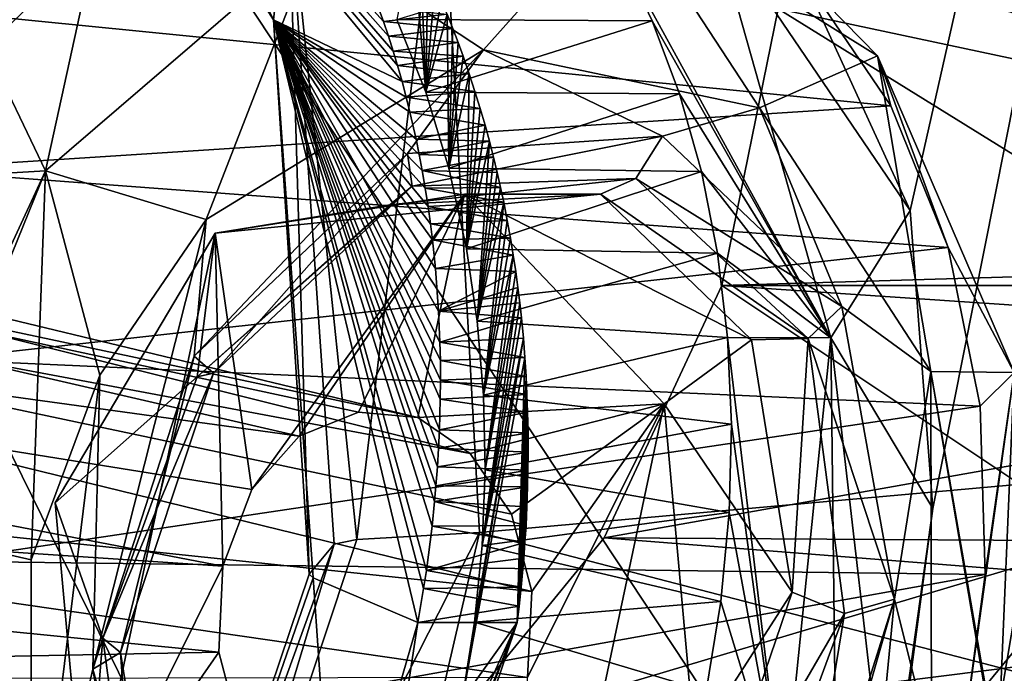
# Model space of a CAD drawing. Header units: metres. Extents: x -150 to 307, y -550 to 84.
# Tile 546 of 656: x 209.26 to 211.25, y -38.42 to -37.1. Entities that reach past the tile are written whole.
import ezdxf

# ---------------------------------------------------------------- set-up
doc = ezdxf.new("R2010")
doc.units = ezdxf.units.M
doc.layers.add('solid_26006363', color=7, linetype='CONTINUOUS')

msp = doc.modelspace()

# ---------------------------------------------------------------- linework, layer by layer
at = {"layer": 'solid_26006363'}
for points in [[(204.965088, -17.972189, 921.404358), (211.849777, -35.673874, 924.536499), (205.241486, -37.984425, 918.648743)], [(210.790588, -37.072796, 900.05304), (213.084305, -37.560883, 902.205811), (213.924469, -30.377529, 901.275696)], [(210.366333, -43.649803, 892.678589), (212.436661, -31.376245, 891.460205), (212.640076, -31.901834, 891.742065)], [(211.103851, -38.083008, 891.832947), (212.436661, -31.376245, 891.460205), (210.366333, -43.649803, 892.678589)], [(211.057739, -37.480705, 891.64624), (210.607864, -36.500172, 891.029419), (212.436661, -31.376245, 891.460205)], [(211.103851, -38.083008, 891.832947), (211.057739, -37.480705, 891.64624), (212.436661, -31.376245, 891.460205)], [(210.366333, -43.649803, 892.678589), (212.640076, -31.901834, 891.742065), (212.947647, -32.313995, 892.091675)], [(210.366333, -43.649803, 892.678589), (212.947647, -32.313995, 892.091675), (213.691833, -32.722839, 892.818787)], [(210.366333, -43.649803, 892.678589), (213.691833, -32.722839, 892.818787), (213.257065, -45.449768, 895.702209)], [(208.43158, -35.116402, 923.886902), (215.472626, -45.756702, 927.548523), (212.637207, -34.423523, 927.385193)], [(204.250427, -35.52541, 920.349731), (210.778534, -46.684689, 923.509277), (208.43158, -35.116402, 923.886902)], [(208.43158, -35.116402, 923.886902), (210.778534, -46.684689, 923.509277), (215.472626, -45.756702, 927.548523)], [(204.250427, -35.52541, 920.349731), (206.086868, -47.236549, 919.437012), (210.778534, -46.684689, 923.509277)], [(205.241486, -37.984425, 918.648743), (211.849777, -35.673874, 924.536499), (213.237823, -55.777954, 920.481384)], [(209.770569, -37.095604, 892.801758), (209.801071, -36.81752, 893.330444), (209.166077, -35.877712, 892.530396)], [(209.260223, -36.290943, 892.108337), (209.770569, -37.095604, 892.801758), (209.166077, -35.877712, 892.530396)], [(210.03038, -37.220188, 892.33252), (209.770569, -37.095604, 892.801758), (209.260223, -36.290943, 892.108337)], [(210.021042, -37.187359, 892.313232), (210.03038, -37.220188, 892.33252), (209.260223, -36.290943, 892.108337)], [(210.012299, -37.158482, 892.295898), (210.021042, -37.187359, 892.313232), (209.260223, -36.290943, 892.108337)], [(210.002762, -37.128704, 892.277588), (210.012299, -37.158482, 892.295898), (209.260223, -36.290943, 892.108337)], [(209.992645, -37.098846, 892.258789), (210.002762, -37.128704, 892.277588), (209.260223, -36.290943, 892.108337)], [(209.982239, -37.069714, 892.23999), (209.992645, -37.098846, 892.258789), (209.260223, -36.290943, 892.108337)], [(210.658752, -36.893551, 891.243774), (210.607864, -36.500172, 891.029419), (211.057739, -37.480705, 891.64624)], [(209.801071, -36.81752, 893.330444), (209.939255, -38.145435, 893.822815), (210.109665, -36.730389, 893.729675)], [(209.939255, -38.145435, 893.822815), (210.186859, -38.131672, 894.140198), (210.109665, -36.730389, 893.729675)], [(210.109665, -36.730389, 893.729675), (213.698303, -37.818233, 897.106445), (214.251053, -36.878063, 897.357666)], [(210.109665, -36.730389, 893.729675), (210.186859, -38.131672, 894.140198), (213.698303, -37.818233, 897.106445)], [(210.062439, -37.899212, 889.695679), (205.426849, -36.78281, 895.367126), (204.921371, -36.806042, 894.947266)], [(210.16806, -37.972012, 889.789795), (205.81192, -37.154644, 895.783997), (205.426849, -36.78281, 895.367126)], [(210.16806, -37.972012, 889.789795), (205.426849, -36.78281, 895.367126), (210.062439, -37.899212, 889.695679)], [(209.822281, -37.937099, 889.481689), (204.921371, -36.806042, 894.947266), (204.471985, -37.200504, 894.66687)], [(209.942673, -37.888397, 889.588928), (210.062439, -37.899212, 889.695679), (204.921371, -36.806042, 894.947266)], [(209.942673, -37.888397, 889.588928), (204.921371, -36.806042, 894.947266), (209.822281, -37.937099, 889.481689)], [(209.770569, -37.095604, 892.801758), (209.842911, -38.215775, 893.242188), (209.801071, -36.81752, 893.330444)], [(209.801071, -36.81752, 893.330444), (209.893402, -38.154831, 893.715881), (209.939255, -38.145435, 893.822815)], [(209.801071, -36.81752, 893.330444), (209.842911, -38.215775, 893.242188), (209.893402, -38.154831, 893.715881)], [(210.194794, -37.156013, 889.037842), (209.854584, -36.931698, 888.872314), (210.47261, -36.844681, 889.371704)], [(210.752991, -37.273392, 889.536255), (210.194794, -37.156013, 889.037842), (210.47261, -36.844681, 889.371704)], [(210.991653, -37.168289, 889.886841), (210.47261, -36.844681, 889.371704), (210.856476, -37.029377, 890.134644)], [(210.752991, -37.273392, 889.536255), (210.47261, -36.844681, 889.371704), (210.991653, -37.168289, 889.886841)], [(210.470306, -36.958836, 891.360107), (210.658752, -36.893551, 891.243774), (210.897583, -37.738312, 891.666687)], [(210.897583, -37.738312, 891.666687), (210.658752, -36.893551, 891.243774), (211.057739, -37.480705, 891.64624)], [(209.41098, -36.935753, 888.882996), (209.189789, -37.151066, 888.733521), (206.723007, -36.935661, 891.181274)], [(209.309769, -37.400253, 888.526794), (209.189789, -37.151066, 888.733521), (209.41098, -36.935753, 888.882996)], [(209.854584, -36.931698, 888.872314), (209.309769, -37.400253, 888.526794), (209.41098, -36.935753, 888.882996)], [(209.634506, -37.49889, 888.648987), (209.309769, -37.400253, 888.526794), (209.854584, -36.931698, 888.872314)], [(210.194794, -37.156013, 889.037842), (209.634506, -37.49889, 888.648987), (209.854584, -36.931698, 888.872314)], [(210.052444, -36.933971, 891.993958), (210.019806, -37.094585, 892.004883), (210.078217, -37.241398, 892.089966)], [(210.067978, -36.964817, 892.014587), (210.052444, -36.933971, 891.993958), (210.078217, -37.241398, 892.089966)], [(210.019806, -37.094585, 892.004883), (210.470306, -36.958836, 891.360107), (210.536301, -37.097168, 891.453552)], [(210.082657, -36.995228, 892.034363), (210.067978, -36.964817, 892.014587), (210.078217, -37.241398, 892.089966)], [(210.536301, -37.097168, 891.453552), (210.470306, -36.958836, 891.360107), (210.897583, -37.738312, 891.666687)], [(210.096405, -37.025272, 892.053284), (210.082657, -36.995228, 892.034363), (210.078217, -37.241398, 892.089966)], [(210.109329, -37.054897, 892.07135), (210.096405, -37.025272, 892.053284), (210.078217, -37.241398, 892.089966)], [(211.018753, -37.269436, 890.317322), (210.856476, -37.029377, 890.134644), (208.887756, -37.057323, 893.033264)], [(210.991653, -37.168289, 889.886841), (210.856476, -37.029377, 890.134644), (211.018753, -37.269436, 890.317322)], [(211.018753, -37.269436, 890.317322), (208.887756, -37.057323, 893.033264), (209.022354, -37.397835, 893.23053)], [(210.121552, -37.084038, 892.088745), (210.109329, -37.054897, 892.07135), (210.078217, -37.241398, 892.089966)], [(209.982239, -37.069714, 892.23999), (210.121552, -37.084038, 892.088745), (209.992645, -37.098846, 892.258789)], [(209.992645, -37.098846, 892.258789), (210.121552, -37.084038, 892.088745), (210.133026, -37.112694, 892.105408)], [(210.121552, -37.084038, 892.088745), (210.078217, -37.241398, 892.089966), (210.124969, -37.395241, 892.166992)], [(210.133026, -37.112694, 892.105408), (210.121552, -37.084038, 892.088745), (210.124969, -37.395241, 892.166992)], [(210.790588, -37.072796, 900.05304), (210.677032, -37.632114, 900.095703), (213.084305, -37.560883, 902.205811)], [(211.693024, -37.632114, 898.955383), (210.677032, -37.632114, 900.095703), (210.790588, -37.072796, 900.05304)], [(211.805695, -37.077351, 898.914124), (211.693024, -37.632114, 898.955383), (210.790588, -37.072796, 900.05304)], [(209.770569, -37.095604, 892.801758), (210.062149, -38.313683, 892.748657), (209.850449, -38.223324, 893.19574)], [(209.770569, -37.095604, 892.801758), (209.850449, -38.223324, 893.19574), (209.842911, -38.215775, 893.242188)], [(210.073975, -38.244961, 892.733521), (210.062149, -38.313683, 892.748657), (209.770569, -37.095604, 892.801758)], [(210.079514, -38.208485, 892.724915), (210.073975, -38.244961, 892.733521), (209.770569, -37.095604, 892.801758)], [(210.091125, -38.118462, 892.702148), (210.079514, -38.208485, 892.724915), (209.770569, -37.095604, 892.801758)], [(210.096222, -38.068974, 892.688599), (210.091125, -38.118462, 892.702148), (209.770569, -37.095604, 892.801758)], [(210.09903, -38.03735, 892.679565), (210.096222, -38.068974, 892.688599), (209.770569, -37.095604, 892.801758)], [(210.101944, -37.998589, 892.668091), (210.09903, -38.03735, 892.679565), (209.770569, -37.095604, 892.801758)], [(210.104202, -37.961369, 892.656677), (210.101944, -37.998589, 892.668091), (209.770569, -37.095604, 892.801758)], [(210.105972, -37.92395, 892.644714), (210.104202, -37.961369, 892.656677), (209.770569, -37.095604, 892.801758)], [(210.107727, -37.862022, 892.624023), (210.105972, -37.92395, 892.644714), (209.770569, -37.095604, 892.801758)], [(210.108078, -37.82354, 892.610596), (210.107727, -37.862022, 892.624023), (209.770569, -37.095604, 892.801758)], [(210.107819, -37.783745, 892.596191), (210.108078, -37.82354, 892.610596), (209.770569, -37.095604, 892.801758)], [(210.107025, -37.747059, 892.582458), (210.107819, -37.783745, 892.596191), (209.770569, -37.095604, 892.801758)], [(210.104385, -37.683865, 892.5578), (210.107025, -37.747059, 892.582458), (209.770569, -37.095604, 892.801758)], [(210.098114, -37.597916, 892.522095), (210.104385, -37.683865, 892.5578), (209.770569, -37.095604, 892.801758)], [(210.092087, -37.539917, 892.496582), (210.098114, -37.597916, 892.522095), (209.770569, -37.095604, 892.801758)], [(210.088043, -37.507465, 892.48175), (210.092087, -37.539917, 892.496582), (209.770569, -37.095604, 892.801758)], [(210.08316, -37.472408, 892.465271), (210.088043, -37.507465, 892.48175), (209.770569, -37.095604, 892.801758)], [(210.077362, -37.435295, 892.447327), (210.08316, -37.472408, 892.465271), (209.770569, -37.095604, 892.801758)], [(210.071167, -37.399548, 892.429565), (210.077362, -37.435295, 892.447327), (209.770569, -37.095604, 892.801758)], [(210.065094, -37.367577, 892.413269), (210.071167, -37.399548, 892.429565), (209.770569, -37.095604, 892.801758)], [(210.058777, -37.336884, 892.397217), (210.065094, -37.367577, 892.413269), (209.770569, -37.095604, 892.801758)], [(210.046265, -37.281876, 892.367493), (210.058777, -37.336884, 892.397217), (209.770569, -37.095604, 892.801758)], [(210.038757, -37.251701, 892.350586), (210.046265, -37.281876, 892.367493), (209.770569, -37.095604, 892.801758)], [(210.03038, -37.220188, 892.33252), (210.038757, -37.251701, 892.350586), (209.770569, -37.095604, 892.801758)], [(209.992645, -37.098846, 892.258789), (210.133026, -37.112694, 892.105408), (210.002762, -37.128704, 892.277588)], [(210.078217, -37.241398, 892.089966), (210.019806, -37.094585, 892.004883), (210.536301, -37.097168, 891.453552)], [(210.078217, -37.241398, 892.089966), (210.536301, -37.097168, 891.453552), (210.591568, -37.245167, 891.540833)], [(210.591568, -37.245167, 891.540833), (210.536301, -37.097168, 891.453552), (210.897583, -37.738312, 891.666687)], [(210.002762, -37.128704, 892.277588), (210.133026, -37.112694, 892.105408), (210.143753, -37.140884, 892.121338)], [(210.143753, -37.140884, 892.121338), (210.133026, -37.112694, 892.105408), (210.124969, -37.395241, 892.166992)], [(210.002762, -37.128704, 892.277588), (210.143753, -37.140884, 892.121338), (210.012299, -37.158482, 892.295898)], [(210.012299, -37.158482, 892.295898), (210.143753, -37.140884, 892.121338), (210.153839, -37.168587, 892.136597)], [(210.153839, -37.168587, 892.136597), (210.143753, -37.140884, 892.121338), (210.124969, -37.395241, 892.166992)], [(210.292847, -38.250698, 889.90094), (205.910339, -37.791382, 896.026245), (205.81192, -37.154644, 895.783997)], [(210.251434, -38.094257, 889.864075), (205.81192, -37.154644, 895.783997), (210.16806, -37.972012, 889.789795)], [(210.292847, -38.250698, 889.90094), (205.81192, -37.154644, 895.783997), (210.251434, -38.094257, 889.864075)], [(209.309769, -37.400253, 888.526794), (209.000778, -37.418663, 888.621399), (209.189789, -37.151066, 888.733521)], [(209.610245, -37.774837, 888.694824), (209.634506, -37.49889, 888.648987), (210.194794, -37.156013, 889.037842)], [(210.041489, -37.365261, 888.958679), (209.610245, -37.774837, 888.694824), (210.194794, -37.156013, 889.037842)], [(210.012299, -37.158482, 892.295898), (210.153839, -37.168587, 892.136597), (210.021042, -37.187359, 892.313232)], [(210.557159, -37.330212, 889.384521), (210.041489, -37.365261, 888.958679), (210.194794, -37.156013, 889.037842)], [(210.557159, -37.330212, 889.384521), (210.194794, -37.156013, 889.037842), (210.752991, -37.273392, 889.536255)], [(210.021042, -37.187359, 892.313232), (210.153839, -37.168587, 892.136597), (210.166412, -37.204723, 892.156006)], [(210.021042, -37.187359, 892.313232), (210.166412, -37.204723, 892.156006), (210.03038, -37.220188, 892.33252)], [(210.166412, -37.204723, 892.156006), (210.153839, -37.168587, 892.136597), (210.124969, -37.395241, 892.166992)], [(211.099762, -37.806259, 889.957703), (210.752991, -37.273392, 889.536255), (210.991653, -37.168289, 889.886841)], [(210.991653, -37.168289, 889.886841), (211.018753, -37.269436, 890.317322), (211.134872, -37.555687, 890.469116)], [(211.268311, -37.808044, 890.27533), (210.991653, -37.168289, 889.886841), (211.134872, -37.555687, 890.469116)], [(211.099762, -37.806259, 889.957703), (210.991653, -37.168289, 889.886841), (211.268311, -37.808044, 890.27533)], [(209.668365, -38.199585, 889.344543), (204.471985, -37.200504, 894.66687), (204.241806, -37.837116, 894.632019)], [(209.7267, -38.044556, 889.396545), (204.471985, -37.200504, 894.66687), (209.668365, -38.199585, 889.344543)], [(209.822281, -37.937099, 889.481689), (204.471985, -37.200504, 894.66687), (209.7267, -38.044556, 889.396545)], [(210.03038, -37.220188, 892.33252), (210.166412, -37.204723, 892.156006), (210.177887, -37.23996, 892.174316)], [(210.166412, -37.204723, 892.156006), (210.124969, -37.395241, 892.166992), (210.160583, -37.558304, 892.237)], [(210.177887, -37.23996, 892.174316), (210.166412, -37.204723, 892.156006), (210.160583, -37.558304, 892.237)], [(210.03038, -37.220188, 892.33252), (210.177887, -37.23996, 892.174316), (210.038757, -37.251701, 892.350586)], [(210.038757, -37.251701, 892.350586), (210.177887, -37.23996, 892.174316), (210.188446, -37.274357, 892.191589)], [(210.124969, -37.395241, 892.166992), (210.078217, -37.241398, 892.089966), (210.591568, -37.245167, 891.540833)], [(210.124969, -37.395241, 892.166992), (210.591568, -37.245167, 891.540833), (210.63562, -37.402134, 891.621216)], [(210.188446, -37.274357, 892.191589), (210.177887, -37.23996, 892.174316), (210.160583, -37.558304, 892.237)], [(210.63562, -37.402134, 891.621216), (210.591568, -37.245167, 891.540833), (210.897583, -37.738312, 891.666687)], [(210.038757, -37.251701, 892.350586), (210.188446, -37.274357, 892.191589), (210.046265, -37.281876, 892.367493)], [(211.134872, -37.555687, 890.469116), (211.018753, -37.269436, 890.317322), (209.022354, -37.397835, 893.23053)], [(210.046265, -37.281876, 892.367493), (210.188446, -37.274357, 892.191589), (210.198196, -37.307938, 892.208069)], [(210.046265, -37.281876, 892.367493), (210.198196, -37.307938, 892.208069), (210.058777, -37.336884, 892.397217)], [(210.198196, -37.307938, 892.208069), (210.188446, -37.274357, 892.191589), (210.160583, -37.558304, 892.237)], [(210.91954, -37.675014, 889.773376), (210.557159, -37.330212, 889.384521), (210.752991, -37.273392, 889.536255)], [(210.91954, -37.675014, 889.773376), (210.752991, -37.273392, 889.536255), (211.099762, -37.806259, 889.957703)], [(210.058777, -37.336884, 892.397217), (210.198196, -37.307938, 892.208069), (210.207092, -37.340694, 892.223572)], [(210.207092, -37.340694, 892.223572), (210.198196, -37.307938, 892.208069), (210.160583, -37.558304, 892.237)], [(210.050705, -37.431759, 889.016174), (210.041489, -37.365261, 888.958679), (210.557159, -37.330212, 889.384521)], [(210.503113, -37.416004, 889.407288), (210.050705, -37.431759, 889.016174), (210.557159, -37.330212, 889.384521)], [(210.058777, -37.336884, 892.397217), (210.207092, -37.340694, 892.223572), (210.065094, -37.367577, 892.413269)], [(210.065094, -37.367577, 892.413269), (210.207092, -37.340694, 892.223572), (210.215286, -37.372654, 892.238281)], [(210.207092, -37.340694, 892.223572), (210.160583, -37.558304, 892.237), (210.182175, -37.704575, 892.291138)], [(210.215286, -37.372654, 892.238281), (210.207092, -37.340694, 892.223572), (210.182175, -37.704575, 892.291138)], [(210.503113, -37.416004, 889.407288), (210.557159, -37.330212, 889.384521), (210.91954, -37.675014, 889.773376)], [(209.649017, -37.809658, 888.779419), (209.610245, -37.774837, 888.694824), (210.041489, -37.365261, 888.958679)], [(210.050705, -37.431759, 889.016174), (209.649017, -37.809658, 888.779419), (210.041489, -37.365261, 888.958679)], [(210.065094, -37.367577, 892.413269), (210.215286, -37.372654, 892.238281), (210.071167, -37.399548, 892.429565)], [(210.071167, -37.399548, 892.429565), (210.215286, -37.372654, 892.238281), (210.222794, -37.40382, 892.252258)], [(210.222794, -37.40382, 892.252258), (210.215286, -37.372654, 892.238281), (210.182175, -37.704575, 892.291138)], [(209.309769, -37.400253, 888.526794), (208.977875, -38.116905, 888.423035), (209.000778, -37.418663, 888.621399)], [(209.014877, -38.126026, 888.420227), (208.977875, -38.116905, 888.423035), (209.309769, -37.400253, 888.526794)], [(209.280441, -38.18684, 888.518311), (209.014877, -38.126026, 888.420227), (209.309769, -37.400253, 888.526794)], [(211.134872, -37.555687, 890.469116), (209.022354, -37.397835, 893.23053), (209.092834, -37.781651, 893.384888)], [(209.419525, -37.813248, 888.544312), (209.280441, -38.18684, 888.518311), (209.309769, -37.400253, 888.526794)], [(209.634506, -37.49889, 888.648987), (209.419525, -37.813248, 888.544312), (209.309769, -37.400253, 888.526794)], [(210.071167, -37.399548, 892.429565), (210.222794, -37.40382, 892.252258), (210.229645, -37.434193, 892.265442)], [(210.071167, -37.399548, 892.429565), (210.229645, -37.434193, 892.265442), (210.077362, -37.435295, 892.447327)], [(210.160583, -37.558304, 892.237), (210.124969, -37.395241, 892.166992), (210.63562, -37.402134, 891.621216)], [(210.160583, -37.558304, 892.237), (210.63562, -37.402134, 891.621216), (210.668015, -37.566757, 891.694153)], [(210.229645, -37.434193, 892.265442), (210.222794, -37.40382, 892.252258), (210.182175, -37.704575, 892.291138)], [(210.668015, -37.566757, 891.694153), (210.63562, -37.402134, 891.621216), (210.897583, -37.738312, 891.666687)], [(210.006027, -37.469051, 889.121216), (210.050705, -37.431759, 889.016174), (210.503113, -37.416004, 889.407288)], [(210.503113, -37.416004, 889.407288), (210.431915, -37.447762, 889.470459), (210.006027, -37.469051, 889.121216)], [(210.851532, -37.739582, 889.768372), (210.431915, -37.447762, 889.470459), (210.503113, -37.416004, 889.407288)], [(210.851532, -37.739582, 889.768372), (210.503113, -37.416004, 889.407288), (210.91954, -37.675014, 889.773376)], [(209.61644, -37.817169, 888.894409), (209.649017, -37.809658, 888.779419), (210.050705, -37.431759, 889.016174)], [(210.006027, -37.469051, 889.121216), (209.61644, -37.817169, 888.894409), (210.050705, -37.431759, 889.016174)], [(210.077362, -37.435295, 892.447327), (210.229645, -37.434193, 892.265442), (210.235947, -37.463795, 892.278015)], [(210.077362, -37.435295, 892.447327), (210.235947, -37.463795, 892.278015), (210.08316, -37.472408, 892.465271)], [(210.235947, -37.463795, 892.278015), (210.229645, -37.434193, 892.265442), (210.182175, -37.704575, 892.291138)], [(209.652283, -37.526367, 889.3302), (210.006027, -37.469051, 889.121216), (210.431915, -37.447762, 889.470459)], [(209.652283, -37.526367, 889.3302), (210.431915, -37.447762, 889.470459), (210.156555, -37.447762, 889.779541)], [(209.7267, -38.044556, 889.396545), (209.652283, -37.526367, 889.3302), (210.156555, -37.447762, 889.779541)], [(209.822281, -37.937099, 889.481689), (209.7267, -38.044556, 889.396545), (210.156555, -37.447762, 889.779541)], [(209.942673, -37.888397, 889.588928), (209.822281, -37.937099, 889.481689), (210.156555, -37.447762, 889.779541)], [(209.942673, -37.888397, 889.588928), (210.156555, -37.447762, 889.779541), (210.062439, -37.899212, 889.695679)], [(210.062439, -37.899212, 889.695679), (210.156555, -37.447762, 889.779541), (210.560486, -37.871262, 890.139404)], [(210.08316, -37.472408, 892.465271), (210.235947, -37.463795, 892.278015), (210.243179, -37.500702, 892.293213)], [(210.156555, -37.447762, 889.779541), (210.431915, -37.447762, 889.470459), (210.737091, -37.742214, 889.808167)], [(210.560486, -37.871262, 890.139404), (210.156555, -37.447762, 889.779541), (210.737091, -37.742214, 889.808167)], [(210.235947, -37.463795, 892.278015), (210.182175, -37.704575, 892.291138), (210.194916, -37.854301, 892.338745)], [(210.243179, -37.500702, 892.293213), (210.235947, -37.463795, 892.278015), (210.194916, -37.854301, 892.338745)], [(210.737091, -37.742214, 889.808167), (210.431915, -37.447762, 889.470459), (210.851532, -37.739582, 889.768372)], [(209.652283, -37.526367, 889.3302), (209.61644, -37.817169, 888.894409), (210.006027, -37.469051, 889.121216)], [(210.08316, -37.472408, 892.465271), (210.243179, -37.500702, 892.293213), (210.088043, -37.507465, 892.48175)], [(210.897583, -37.738312, 891.666687), (211.057739, -37.480705, 891.64624), (211.103851, -38.083008, 891.832947)], [(209.405502, -38.40765, 888.676819), (209.419525, -37.813248, 888.544312), (209.634506, -37.49889, 888.648987)], [(209.610245, -37.774837, 888.694824), (209.405502, -38.40765, 888.676819), (209.634506, -37.49889, 888.648987)], [(210.088043, -37.507465, 892.48175), (210.243179, -37.500702, 892.293213), (210.249619, -37.536388, 892.307373)], [(210.249619, -37.536388, 892.307373), (210.243179, -37.500702, 892.293213), (210.194916, -37.854301, 892.338745)], [(210.088043, -37.507465, 892.48175), (210.249619, -37.536388, 892.307373), (210.092087, -37.539917, 892.496582)], [(209.652283, -37.526367, 889.3302), (209.329224, -38.071754, 889.042419), (209.61644, -37.817169, 888.894409)], [(209.652283, -37.526367, 889.3302), (209.391556, -38.758713, 889.0979), (209.329224, -38.071754, 889.042419)], [(209.668365, -38.199585, 889.344543), (209.391556, -38.758713, 889.0979), (209.652283, -37.526367, 889.3302)], [(209.7267, -38.044556, 889.396545), (209.668365, -38.199585, 889.344543), (209.652283, -37.526367, 889.3302)], [(210.092087, -37.539917, 892.496582), (210.249619, -37.536388, 892.307373), (210.25528, -37.570858, 892.320618)], [(210.092087, -37.539917, 892.496582), (210.25528, -37.570858, 892.320618), (210.098114, -37.597916, 892.522095)], [(210.25528, -37.570858, 892.320618), (210.249619, -37.536388, 892.307373), (210.194916, -37.854301, 892.338745)], [(211.199554, -37.876511, 890.58374), (211.134872, -37.555687, 890.469116), (209.092834, -37.781651, 893.384888)], [(210.182175, -37.704575, 892.291138), (210.160583, -37.558304, 892.237), (210.668015, -37.566757, 891.694153)], [(210.677032, -37.632114, 900.095703), (212.589264, -37.761066, 901.816833), (213.084305, -37.560883, 902.205811)], [(211.268311, -37.808044, 890.27533), (211.134872, -37.555687, 890.469116), (211.199554, -37.876511, 890.58374)], [(210.098114, -37.597916, 892.522095), (210.25528, -37.570858, 892.320618), (210.260269, -37.604195, 892.333008)], [(210.182175, -37.704575, 892.291138), (210.668015, -37.566757, 891.694153), (210.688385, -37.737476, 891.758972)], [(210.25528, -37.570858, 892.320618), (210.194916, -37.854301, 892.338745), (210.198212, -38.005138, 892.378784)], [(210.260269, -37.604195, 892.333008), (210.25528, -37.570858, 892.320618), (210.198212, -38.005138, 892.378784)], [(210.688385, -37.737476, 891.758972), (210.668015, -37.566757, 891.694153), (210.897583, -37.738312, 891.666687)], [(210.098114, -37.597916, 892.522095), (210.260269, -37.604195, 892.333008), (210.104385, -37.683865, 892.5578)], [(210.104385, -37.683865, 892.5578), (210.260269, -37.604195, 892.333008), (210.264648, -37.636429, 892.344604)], [(210.264648, -37.636429, 892.344604), (210.260269, -37.604195, 892.333008), (210.198212, -38.005138, 892.378784)], [(210.104385, -37.683865, 892.5578), (210.264648, -37.636429, 892.344604), (210.268463, -37.667637, 892.35553)], [(210.264648, -37.636429, 892.344604), (210.198212, -38.005138, 892.378784), (210.192123, -38.157593, 892.411377)], [(210.268463, -37.667637, 892.35553), (210.264648, -37.636429, 892.344604), (210.192123, -38.157593, 892.411377)], [(210.677032, -37.632114, 900.095703), (210.43898, -38.141991, 900.018616), (212.589264, -37.761066, 901.816833)], [(211.451645, -38.148079, 898.875916), (210.43898, -38.141991, 900.018616), (210.677032, -37.632114, 900.095703)], [(211.451645, -38.148079, 898.875916), (210.677032, -37.632114, 900.095703), (211.693024, -37.632114, 898.955383)], [(210.104385, -37.683865, 892.5578), (210.268463, -37.667637, 892.35553), (210.271774, -37.697884, 892.365723)], [(210.104385, -37.683865, 892.5578), (210.271774, -37.697884, 892.365723), (210.107025, -37.747059, 892.582458)], [(210.271774, -37.697884, 892.365723), (210.268463, -37.667637, 892.35553), (210.192123, -38.157593, 892.411377)], [(210.851532, -37.739582, 889.768372), (210.91954, -37.675014, 889.773376), (211.026276, -38.266514, 890.00769)], [(211.026276, -38.266514, 890.00769), (210.91954, -37.675014, 889.773376), (211.099762, -37.806259, 889.957703)], [(210.107025, -37.747059, 892.582458), (210.271774, -37.697884, 892.365723), (210.275665, -37.738747, 892.379089)], [(210.194916, -37.854301, 892.338745), (210.182175, -37.704575, 892.291138), (210.688385, -37.737476, 891.758972)], [(210.275665, -37.738747, 892.379089), (210.271774, -37.697884, 892.365723), (210.192123, -38.157593, 892.411377)], [(210.107025, -37.747059, 892.582458), (210.275665, -37.738747, 892.379089), (210.278763, -37.778038, 892.391357)], [(210.275665, -37.738747, 892.379089), (210.176819, -38.31255, 892.43689), (210.152267, -38.470001, 892.455322)], [(210.278763, -37.778038, 892.391357), (210.275665, -37.738747, 892.379089), (210.152267, -38.470001, 892.455322)], [(210.275665, -37.738747, 892.379089), (210.192123, -38.157593, 892.411377), (210.176819, -38.31255, 892.43689)], [(210.194916, -37.854301, 892.338745), (210.688385, -37.737476, 891.758972), (210.696426, -37.912766, 891.814819)], [(210.560486, -37.871262, 890.139404), (210.737091, -37.742214, 889.808167), (210.819244, -38.25209, 890.021545)], [(210.688385, -37.737476, 891.758972), (210.897583, -37.738312, 891.666687), (210.800705, -38.684448, 891.842346)], [(210.696426, -37.912766, 891.814819), (210.688385, -37.737476, 891.758972), (210.800705, -38.684448, 891.842346)], [(210.819244, -38.25209, 890.021545), (210.737091, -37.742214, 889.808167), (210.851532, -37.739582, 889.768372)], [(210.9086, -38.710499, 891.856323), (210.800705, -38.684448, 891.842346), (210.897583, -37.738312, 891.666687)], [(210.819244, -38.25209, 890.021545), (210.851532, -37.739582, 889.768372), (210.924789, -38.29549, 889.978149)], [(210.924789, -38.29549, 889.978149), (210.851532, -37.739582, 889.768372), (211.026276, -38.266514, 890.00769)], [(210.897583, -37.738312, 891.666687), (211.103851, -38.083008, 891.832947), (211.012848, -38.733734, 891.917358)], [(210.9086, -38.710499, 891.856323), (210.897583, -37.738312, 891.666687), (211.012848, -38.733734, 891.917358)], [(210.107025, -37.747059, 892.582458), (210.278763, -37.778038, 892.391357), (210.107819, -37.783745, 892.596191)], [(210.43898, -38.141991, 900.018616), (212.22583, -38.283291, 901.630554), (212.589264, -37.761066, 901.816833)], [(211.199554, -37.876511, 890.58374), (209.092834, -37.781651, 893.384888), (209.095764, -38.189602, 893.488892)], [(209.461227, -38.374111, 888.773926), (209.405502, -38.40765, 888.676819), (209.610245, -37.774837, 888.694824)], [(209.649017, -37.809658, 888.779419), (209.461227, -38.374111, 888.773926), (209.610245, -37.774837, 888.694824)], [(210.107819, -37.783745, 892.596191), (210.278763, -37.778038, 892.391357), (210.281189, -37.816071, 892.402771)], [(210.107819, -37.783745, 892.596191), (210.281189, -37.816071, 892.402771), (210.108078, -37.82354, 892.610596)], [(210.278763, -37.778038, 892.391357), (210.152267, -38.470001, 892.455322), (210.263229, -38.313686, 892.510742)], [(210.281189, -37.816071, 892.402771), (210.278763, -37.778038, 892.391357), (210.263229, -38.313686, 892.510742)], [(210.284378, -38.424576, 889.893433), (205.682404, -38.4324, 895.99585), (205.910339, -37.791382, 896.026245)], [(210.284378, -38.424576, 889.893433), (205.910339, -37.791382, 896.026245), (210.292847, -38.250698, 889.90094)], [(209.163834, -37.818813, 896.804382), (208.148224, -37.822063, 897.946228), (209.574265, -38.652126, 897.371887)], [(209.574265, -38.652126, 897.371887), (208.148224, -37.822063, 897.946228), (208.558365, -38.653145, 898.514526)], [(209.163834, -37.818813, 896.804382), (209.574265, -38.652126, 897.371887), (208.23349, -37.973389, 896.044556)], [(209.280685, -38.945724, 888.704834), (209.280441, -38.18684, 888.518311), (209.419525, -37.813248, 888.544312)], [(209.405502, -38.40765, 888.676819), (209.280685, -38.945724, 888.704834), (209.419525, -37.813248, 888.544312)], [(209.329224, -38.071754, 889.042419), (209.425262, -38.344837, 888.884338), (209.61644, -37.817169, 888.894409)], [(209.425262, -38.344837, 888.884338), (209.461227, -38.374111, 888.773926), (209.649017, -37.809658, 888.779419)], [(209.61644, -37.817169, 888.894409), (209.425262, -38.344837, 888.884338), (209.649017, -37.809658, 888.779419)], [(210.108078, -37.82354, 892.610596), (210.283005, -37.852837, 892.413391), (210.107727, -37.862022, 892.624023)], [(210.108078, -37.82354, 892.610596), (210.281189, -37.816071, 892.402771), (210.283005, -37.852837, 892.413391)], [(210.186859, -38.131672, 894.140198), (213.390945, -38.963322, 897.130066), (213.698303, -37.818233, 897.106445)], [(210.283005, -37.852837, 892.413391), (210.281189, -37.816071, 892.402771), (210.263229, -38.313686, 892.510742)], [(211.026276, -38.266514, 890.00769), (211.099762, -37.806259, 889.957703), (211.100861, -38.566334, 890.144775)], [(211.099762, -37.806259, 889.957703), (211.268311, -37.808044, 890.27533), (211.235214, -38.587048, 890.440613)], [(211.232559, -38.588009, 890.401062), (211.099762, -37.806259, 889.957703), (211.235214, -38.587048, 890.440613)], [(211.232559, -38.588009, 890.401062), (211.100861, -38.566334, 890.144775), (211.099762, -37.806259, 889.957703)], [(211.268311, -37.808044, 890.27533), (211.209091, -38.216099, 890.655151), (211.16304, -38.559723, 890.679749)], [(211.235214, -38.587048, 890.440613), (211.268311, -37.808044, 890.27533), (211.16304, -38.559723, 890.679749)], [(211.268311, -37.808044, 890.27533), (211.199554, -37.876511, 890.58374), (211.209091, -38.216099, 890.655151)], [(209.659897, -38.373466, 889.337036), (204.241806, -37.837116, 894.632019), (204.33548, -38.47802, 894.872375)], [(209.668365, -38.199585, 889.344543), (204.241806, -37.837116, 894.632019), (209.659897, -38.373466, 889.337036)], [(210.107727, -37.862022, 892.624023), (210.284256, -37.888344, 892.423218), (210.105972, -37.92395, 892.644714)], [(210.107727, -37.862022, 892.624023), (210.283005, -37.852837, 892.413391), (210.284256, -37.888344, 892.423218)], [(210.198212, -38.005138, 892.378784), (210.194916, -37.854301, 892.338745), (210.696426, -37.912766, 891.814819)], [(210.284256, -37.888344, 892.423218), (210.283005, -37.852837, 892.413391), (210.263229, -38.313686, 892.510742)], [(211.209091, -38.216099, 890.655151), (211.199554, -37.876511, 890.58374), (209.095764, -38.189602, 893.488892)], [(210.16806, -37.972012, 889.789795), (210.062439, -37.899212, 889.695679), (210.560486, -37.871262, 890.139404)], [(210.251434, -38.094257, 889.864075), (210.16806, -37.972012, 889.789795), (210.560486, -37.871262, 890.139404)], [(210.292847, -38.250698, 889.90094), (210.251434, -38.094257, 889.864075), (210.560486, -37.871262, 890.139404)], [(210.284378, -38.424576, 889.893433), (210.560486, -37.871262, 890.139404), (210.299469, -39.102825, 889.90686)], [(210.284378, -38.424576, 889.893433), (210.292847, -38.250698, 889.90094), (210.560486, -37.871262, 890.139404)], [(210.299469, -39.102825, 889.90686), (210.560486, -37.871262, 890.139404), (210.622375, -38.55793, 890.19458)], [(210.622375, -38.55793, 890.19458), (210.560486, -37.871262, 890.139404), (210.819244, -38.25209, 890.021545)], [(210.105972, -37.92395, 892.644714), (210.284256, -37.888344, 892.423218), (210.285126, -37.930336, 892.434326)], [(210.285126, -37.930336, 892.434326), (210.284256, -37.888344, 892.423218), (210.263229, -38.313686, 892.510742)], [(210.105972, -37.92395, 892.644714), (210.285126, -37.930336, 892.434326), (210.104202, -37.961369, 892.656677)], [(210.198212, -38.005138, 892.378784), (210.696426, -37.912766, 891.814819), (210.691895, -38.091129, 891.861084)], [(210.691895, -38.091129, 891.861084), (210.696426, -37.912766, 891.814819), (210.800705, -38.684448, 891.842346)], [(210.104202, -37.961369, 892.656677), (210.285126, -37.930336, 892.434326), (210.285355, -37.96941, 892.444153)], [(210.285355, -37.96941, 892.444153), (210.285126, -37.930336, 892.434326), (210.263229, -38.313686, 892.510742)], [(210.104202, -37.961369, 892.656677), (210.285355, -37.96941, 892.444153), (210.101944, -37.998589, 892.668091)], [(209.574265, -38.652126, 897.371887), (208.066254, -38.73307, 896.095398), (208.23349, -37.973389, 896.044556)], [(210.101944, -37.998589, 892.668091), (210.285355, -37.96941, 892.444153), (210.285049, -38.005562, 892.45282)], [(210.285049, -38.005562, 892.45282), (210.285355, -37.96941, 892.444153), (210.263229, -38.313686, 892.510742)], [(205.241486, -37.984425, 918.648743), (213.237823, -55.777954, 920.481384), (205.055618, -57.117409, 913.191284)], [(210.101944, -37.998589, 892.668091), (210.285049, -38.005562, 892.45282), (210.09903, -38.03735, 892.679565)], [(210.09903, -38.03735, 892.679565), (210.285049, -38.005562, 892.45282), (210.284348, -38.039036, 892.46051)], [(210.192123, -38.157593, 892.411377), (210.198212, -38.005138, 892.378784), (210.691895, -38.091129, 891.861084)], [(210.284348, -38.039036, 892.46051), (210.285049, -38.005562, 892.45282), (210.263229, -38.313686, 892.510742)], [(210.09903, -38.03735, 892.679565), (210.284348, -38.039036, 892.46051), (210.096222, -38.068974, 892.688599)], [(210.096222, -38.068974, 892.688599), (210.284348, -38.039036, 892.46051), (210.282928, -38.079967, 892.469421)], [(210.282928, -38.079967, 892.469421), (210.284348, -38.039036, 892.46051), (210.263229, -38.313686, 892.510742)], [(209.329224, -38.071754, 889.042419), (209.391556, -38.758713, 889.0979), (209.425262, -38.344837, 888.884338)], [(210.096222, -38.068974, 892.688599), (210.281097, -38.117245, 892.477112), (210.091125, -38.118462, 892.702148)], [(210.096222, -38.068974, 892.688599), (210.282928, -38.079967, 892.469421), (210.281097, -38.117245, 892.477112)], [(210.281097, -38.117245, 892.477112), (210.282928, -38.079967, 892.469421), (210.263229, -38.313686, 892.510742)], [(211.012848, -38.733734, 891.917358), (211.103851, -38.083008, 891.832947), (210.366333, -43.649803, 892.678589)], [(210.192123, -38.157593, 892.411377), (210.691895, -38.091129, 891.861084), (210.674866, -38.271294, 891.897583)], [(210.674866, -38.271294, 891.897583), (210.691895, -38.091129, 891.861084), (210.800705, -38.684448, 891.842346)], [(210.091125, -38.118462, 892.702148), (210.278976, -38.151508, 892.483826), (210.079514, -38.208485, 892.724915)], [(210.091125, -38.118462, 892.702148), (210.281097, -38.117245, 892.477112), (210.278976, -38.151508, 892.483826)], [(210.278976, -38.151508, 892.483826), (210.281097, -38.117245, 892.477112), (210.263229, -38.313686, 892.510742)], [(209.280685, -38.945724, 888.704834), (208.981918, -38.891544, 888.580078), (209.014877, -38.126026, 888.420227)], [(209.280685, -38.945724, 888.704834), (209.014877, -38.126026, 888.420227), (209.280441, -38.18684, 888.518311)], [(209.483841, -39.513676, 893.779297), (209.993195, -38.968906, 894.186401), (210.186859, -38.131672, 894.140198)], [(209.939255, -38.145435, 893.822815), (209.483841, -39.513676, 893.779297), (210.186859, -38.131672, 894.140198)], [(210.186859, -38.131672, 894.140198), (209.993195, -38.968906, 894.186401), (213.390945, -38.963322, 897.130066)], [(210.43898, -38.141991, 900.018616), (210.105804, -38.548916, 899.83313), (212.22583, -38.283291, 901.630554)], [(211.451645, -38.148079, 898.875916), (210.105804, -38.548916, 899.83313), (210.43898, -38.141991, 900.018616)], [(209.450455, -39.378315, 893.257507), (209.483841, -39.513676, 893.779297), (209.893402, -38.154831, 893.715881)], [(209.893402, -38.154831, 893.715881), (209.842911, -38.215775, 893.242188), (209.450455, -39.378315, 893.257507)], [(209.939255, -38.145435, 893.822815), (209.893402, -38.154831, 893.715881), (209.483841, -39.513676, 893.779297)], [(210.079514, -38.208485, 892.724915), (210.278976, -38.151508, 892.483826), (210.276627, -38.183426, 892.489746)], [(211.119324, -38.552017, 898.689697), (210.105804, -38.548916, 899.83313), (211.451645, -38.148079, 898.875916)], [(210.176819, -38.31255, 892.43689), (210.192123, -38.157593, 892.411377), (210.674866, -38.271294, 891.897583)], [(210.276627, -38.183426, 892.489746), (210.278976, -38.151508, 892.483826), (210.263229, -38.313686, 892.510742)], [(211.119324, -38.552017, 898.689697), (211.451645, -38.148079, 898.875916), (211.760117, -38.830708, 899.324158)], [(211.209091, -38.216099, 890.655151), (209.095764, -38.189602, 893.488892), (209.028778, -38.607422, 893.536987)], [(209.668365, -38.199585, 889.344543), (209.659897, -38.373466, 889.337036), (209.391556, -38.758713, 889.0979)], [(210.079514, -38.208485, 892.724915), (210.276627, -38.183426, 892.489746), (210.271362, -38.241756, 892.499756)], [(210.271362, -38.241756, 892.499756), (210.276627, -38.183426, 892.489746), (210.263229, -38.313686, 892.510742)], [(211.209091, -38.216099, 890.655151), (209.028778, -38.607422, 893.536987), (211.16304, -38.559723, 890.679749)], [(209.842911, -38.215775, 893.242188), (209.850449, -38.223324, 893.19574), (209.450455, -39.378315, 893.257507)], [(210.079514, -38.208485, 892.724915), (210.271362, -38.241756, 892.499756), (210.073975, -38.244961, 892.733521)], [(209.450455, -39.378315, 893.257507), (209.850449, -38.223324, 893.19574), (209.896805, -38.886227, 892.82019)], [(209.850449, -38.223324, 893.19574), (210.062149, -38.313683, 892.748657), (209.896805, -38.886227, 892.82019)], [(210.073975, -38.244961, 892.733521), (210.271362, -38.241756, 892.499756), (210.267258, -38.28014, 892.505798)], [(210.267258, -38.28014, 892.505798), (210.271362, -38.241756, 892.499756), (210.263229, -38.313686, 892.510742)], [(210.073975, -38.244961, 892.733521), (210.267258, -38.28014, 892.505798), (210.062149, -38.313683, 892.748657)], [(210.622375, -38.55793, 890.19458), (210.819244, -38.25209, 890.021545), (210.632874, -38.7985, 890.02179)], [(210.632874, -38.7985, 890.02179), (210.819244, -38.25209, 890.021545), (210.924789, -38.29549, 889.978149)], [(210.062149, -38.313683, 892.748657), (210.267258, -38.28014, 892.505798), (210.263229, -38.313686, 892.510742)], [(210.176819, -38.31255, 892.43689), (210.674866, -38.271294, 891.897583), (210.645447, -38.451973, 891.924072)], [(210.645447, -38.451973, 891.924072), (210.674866, -38.271294, 891.897583), (210.800705, -38.684448, 891.842346)], [(211.026276, -38.266514, 890.00769), (210.960876, -38.940948, 890.119202), (210.743195, -39.257317, 890.014099)], [(210.825867, -38.900837, 889.994812), (211.026276, -38.266514, 890.00769), (210.743195, -39.257317, 890.014099)], [(210.924789, -38.29549, 889.978149), (211.026276, -38.266514, 890.00769), (210.825867, -38.900837, 889.994812)], [(211.026276, -38.266514, 890.00769), (211.100861, -38.566334, 890.144775), (210.960876, -38.940948, 890.119202)], [(210.105804, -38.548916, 899.83313), (212.128281, -38.948292, 901.720032), (212.22583, -38.283291, 901.630554)], [(210.632874, -38.7985, 890.02179), (210.924789, -38.29549, 889.978149), (210.7202, -38.850739, 889.958252)], [(210.7202, -38.850739, 889.958252), (210.924789, -38.29549, 889.978149), (210.825867, -38.900837, 889.994812)], [(210.062149, -38.313683, 892.748657), (210.263229, -38.313686, 892.510742), (209.895996, -39.40517, 892.47406)], [(209.896805, -38.886227, 892.82019), (210.062149, -38.313683, 892.748657), (209.895996, -39.40517, 892.47406)], [(209.895996, -39.40517, 892.47406), (210.263229, -38.313686, 892.510742), (210.023956, -38.934689, 892.463074)], [(210.263229, -38.313686, 892.510742), (210.074844, -38.784912, 892.468506), (210.023956, -38.934689, 892.463074)], [(210.263229, -38.313686, 892.510742), (210.118423, -38.629944, 892.466614), (210.074844, -38.784912, 892.468506)], [(210.263229, -38.313686, 892.510742), (210.152267, -38.470001, 892.455322), (210.118423, -38.629944, 892.466614)], [(210.152267, -38.470001, 892.455322), (210.176819, -38.31255, 892.43689), (210.645447, -38.451973, 891.924072)], [(209.391556, -38.758713, 889.0979), (209.496231, -38.87019, 889.092468), (209.425262, -38.344837, 888.884338)], [(209.425262, -38.344837, 888.884338), (209.496231, -38.87019, 889.092468), (209.461227, -38.374111, 888.773926)], [(209.659897, -38.373466, 889.337036), (204.33548, -38.47802, 894.872375), (209.701324, -38.529907, 889.373901)], [(209.659897, -38.373466, 889.337036), (209.701324, -38.529907, 889.373901), (209.391556, -38.758713, 889.0979)], [(209.461227, -38.374111, 888.773926), (209.547104, -38.911987, 888.993469), (209.405502, -38.40765, 888.676819)], [(209.496231, -38.87019, 889.092468), (209.547104, -38.911987, 888.993469), (209.461227, -38.374111, 888.773926)], [(209.405502, -38.40765, 888.676819), (209.509064, -39.004929, 888.91095), (209.280685, -38.945724, 888.704834)], [(209.547104, -38.911987, 888.993469), (209.509064, -39.004929, 888.91095), (209.405502, -38.40765, 888.676819)]]:
    msp.add_3dface(points, dxfattribs=at)

doc.saveas('drawing.dxf')
